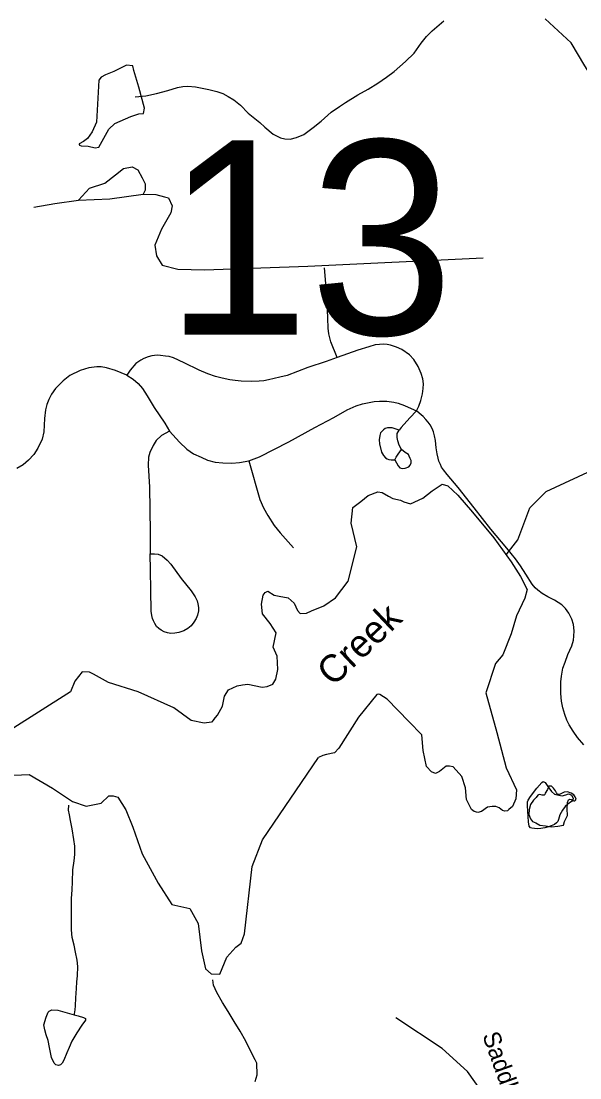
# Model space of a CAD drawing. Extents: x 2126262 to 2293712, y 749403 to 919119.
# Drawn here: x 2162936 to 2166002, y 838902 to 844700 of the extents above; entities that cross this region are included whole.
import ezdxf

# ---------------------------------------------------------------- set-up
doc = ezdxf.new("R2010")
doc.units = 0
for name, color, linetype in [('Exist Hydrographic Creek Single Shore', 7, 'Continuous'), ('Exist Hydrographic Creek Single Shore Label', 7, 'Continuous'), ('Exist Hydrographic Misc Water Feature', 7, 'Continuous'), ('Exist Hydrographic Pond Over 1500 Sq Ft', 7, 'Continuous'), ('Exist Hydrographic Pond Under 1500 Sq Ft', 7, 'Continuous'), ('Exist Road Non-System Type 51', 7, 'Continuous'), ('Exist Road Non-System Type 51 Label', 7, 'Continuous'), ('Exist Road Secondary Structure Standard Bridge Number Label', 7, 'Continuous')]:
    doc.layers.add(name, color=color, linetype=linetype)

msp = doc.modelspace()

# ---------------------------------------------------------------- linework, layer by layer
at = {"layer": 'Exist Hydrographic Creek Single Shore'}
for points in [[(2167893.3, 843317.4), (2167876.5, 843383.4), (2167750.4, 843481.1), (2167468.5, 843437.8), (2166934.5, 843478.4), (2166767.4, 843550.7), (2166574.4, 843725.2), (2166256.4, 844099.3), (2166029.4, 844455), (2165953.3, 844581.2), (2165811.4, 844712.1)], [(2165597.2, 841772.1), (2165660.5, 841854.5), (2165726.4, 842030.2), (2165817.4, 842120.2), (2166324.5, 842355.8), (2166515.4, 842515.9), (2166906.4, 842570.1), (2167280.4, 842697), (2167438.5, 842821.6), (2167611.4, 843073.9), (2167852.5, 843233), (2167893.3, 843317.4)], [(2163226.9, 839247.6), (2163228.7, 839253.6), (2163232.8, 839275.6), (2163234.5, 839297.6), (2163236.3, 839341.6), (2163240, 839391.6), (2163241.9, 839429.6), (2163245.6, 839461.6), (2163247.4, 839513.6), (2163243.1, 839547.6), (2163234.9, 839591.5), (2163226.9, 839629.5), (2163216.6, 839671.4), (2163212.3, 839713.3), (2163212.1, 839749.4), (2163211.7, 839781.4), (2163211.5, 839827.3), (2163211.3, 839885.3), (2163215, 839933.3), (2163216.8, 839977.3), (2163220.3, 840043.3), (2163226.1, 840093.4), (2163229.8, 840127.3), (2163229.6, 840173.3), (2163225.7, 840209.3), (2163215, 840269.2), (2163206.8, 840313.2), (2163200.8, 840345.1), (2163196.5, 840371.1), (2163197.8, 840398.8)], [(2164230, 838983.3), (2164220, 839001.3), (2164199.9, 839039.1), (2164169.3, 839102.9), (2164137.1, 839158.7), (2164104.7, 839210.5), (2164072.5, 839266.3), (2164040.3, 839316.1), (2164010, 839369.9), (2163991.7, 839409.8), (2163987.2, 839439.5)], [(2164220.6, 838881.2), (2164230.6, 838919.3), (2164230, 838983.3)]]:
    msp.add_lwpolyline(points, dxfattribs=at)
at = {"layer": 'Exist Hydrographic Misc Water Feature'}
for points in [[(2163562.4, 844284.2), (2163620.4, 844290.5), (2163678.2, 844302.8), (2163740.1, 844319.2), (2163794.1, 844335.5), (2163822.2, 844341.6), (2163850, 844343.8), (2163892.1, 844340), (2163920, 844334.1), (2163966.1, 844324.4), (2164010, 844314.7), (2164042, 844302.8), (2164072.3, 844287), (2164102.3, 844269.2), (2164138.6, 844239.4), (2164180.8, 844195.6), (2164218.7, 844165.9), (2164245, 844144), (2164273.1, 844118.2), (2164319.4, 844080.4), (2164359.6, 844060.7), (2164383.6, 844054.9), (2164411.5, 844053), (2164447.6, 844061.2), (2164487.3, 844077.4), (2164539, 844115.7), (2164582.9, 844152), (2164636.6, 844200.2), (2164682.4, 844232.5), (2164716.4, 844254.6), (2164784.1, 844295), (2164839.8, 844327.3), (2164893.6, 844359.7), (2164941.5, 844391.9), (2164983.4, 844424.2), (2165044.9, 844478.5), (2165092.7, 844524.7), (2165130.4, 844578.9), (2165160.1, 844615.1), (2165180, 844635.2), (2165192.1, 844647.2), (2165255.5, 844701.6)], [(2165713.6, 840413.2), (2165713.6, 840417.2), (2165717.7, 840425.3), (2165731.6, 840445.4), (2165765, 840491.6), (2165793.1, 840521.7), (2165801.1, 840527.8), (2165811.2, 840521.8), (2165823.1, 840505.9), (2165845.4, 840474), (2165863.2, 840458.1), (2165887.2, 840452.3), (2165905.3, 840450.3), (2165925.4, 840454.5), (2165939.3, 840460.5), (2165945.3, 840458.6), (2165955.3, 840452.7), (2165965.4, 840436.7), (2165963.5, 840426.7), (2165955.5, 840418.6), (2165935.6, 840404.5), (2165921.9, 840390.4), (2165905.9, 840370.4), (2165892.2, 840344.3), (2165884.2, 840320.3), (2165880.1, 840308.3), (2165874.3, 840302.2), (2165862.2, 840292.2), (2165844.4, 840284.1), (2165830.2, 840280), (2165810.3, 840273.9), (2165788.4, 840269.8), (2165766.5, 840267.7), (2165738.4, 840271.4), (2165730.4, 840273.4), (2165724.2, 840283.4), (2165720.3, 840307.3), (2165713.8, 840395.2), (2165713.6, 840413.2)]]:
    msp.add_lwpolyline(points, dxfattribs=at)
at = {"layer": 'Exist Hydrographic Pond Over 1500 Sq Ft'}
for points in [[(2163993.4, 840868.6), (2164014.1, 840891.8), (2164040.7, 840940.7), (2164051.8, 840995.8), (2164073.8, 841031.7), (2164120.9, 841052.1), (2164151, 841059.4), (2164180.5, 841061.7), (2164258.4, 841045.5), (2164286.7, 841049.2), (2164316.2, 841062), (2164332.7, 841089), (2164343.8, 841141.9), (2164341, 841216.4), (2164319, 841266), (2164335.5, 841343.2), (2164302.4, 841395.5), (2164261.1, 841447.9), (2164255.6, 841500.3), (2164263.9, 841549.9), (2164274.8, 841564.7), (2164288.7, 841572), (2164324.3, 841550.1), (2164352, 841544.4), (2164401.6, 841536.1), (2164434.7, 841505.8), (2164452, 841466.7), (2164467.7, 841450.7), (2164502.1, 841452.1), (2164528.3, 841464.5), (2164597.2, 841492), (2164660.6, 841536.1), (2164729.4, 841627.1), (2164777.5, 841816.1), (2164746.4, 841945), (2164755.7, 842031.4), (2164800, 842064), (2164839.7, 842096.7), (2164893.3, 842117.7), (2164916.6, 842114.7), (2164951.6, 842094.4), (2164975.2, 842081.3), (2165016.9, 842071), (2165036.2, 842062.5), (2165072.9, 842052.4), (2165140.5, 842082.7), (2165191.8, 842122.4), (2165245.4, 842159.7), (2165278.1, 842150.4), (2165331.7, 842099), (2165413.3, 842005.7), (2165529.9, 841865.7), (2165625.5, 841732.7), (2165676.8, 841653.4), (2165711.8, 841581), (2165700.2, 841534.3), (2165653.5, 841436.3), (2165623.9, 841338.3), (2165578.9, 841224), (2165537.9, 841175.3), (2165486.1, 841015.5), (2165546.9, 840797.1), (2165596.4, 840603.5), (2165654.9, 840481.9), (2165649.5, 840433), (2165632.4, 840391.8), (2165612.7, 840374.8), (2165605.4, 840366.8), (2165589.6, 840364.8), (2165577, 840369.8), (2165559.2, 840384.1), (2165540.1, 840391.8), (2165519.7, 840391.6), (2165495.1, 840387.3), (2165462.2, 840364.1), (2165441.1, 840358.1), (2165422.5, 840364.1), (2165407.4, 840373.8), (2165380.4, 840430.1), (2165373.6, 840493.1), (2165353.4, 840556.2), (2165306.1, 840608), (2165287.1, 840612.9), (2165267.9, 840612.5), (2165231.2, 840583.1), (2165209.4, 840571.9), (2165187.7, 840581.7), (2165159.9, 840610.2), (2165141.9, 840698), (2165135.1, 840783.6), (2165063.1, 840857.9), (2164943.9, 840979.5), (2164903.7, 841005.1), (2164894.6, 841007.3), (2164887, 841005.1), (2164786.4, 840880.4), (2164679, 840710.5), (2164655.9, 840684.5), (2164611, 840677), (2164591.8, 840671), (2164568.1, 840659.8)], [(2163993.4, 840868.6), (2163980, 840854.3), (2163940.9, 840847.6), (2163868.2, 840862.8), (2163774.2, 840932.3), (2163577.1, 841019.3), (2163414.9, 841071.5), (2163333.7, 841117.9), (2163310.9, 841128.6), (2163270, 841129.5), (2163229.7, 841077.8), (2163206.2, 841019.3), (2162875.9, 840810.6)], [(2162852.7, 840561.2), (2162980.2, 840567), (2163107.7, 840491.6), (2163218.4, 840418.8), (2163293.2, 840393.1), (2163375.8, 840408.5), (2163416.9, 840449), (2163440, 840450.3), (2163467, 840441.3), (2163510.7, 840371.9), (2163548.2, 840277.1), (2163600.3, 840132.1), (2163687.2, 839969.7), (2163762.6, 839853.8), (2163861.1, 839830.6), (2163907.5, 839749.4), (2163924.8, 839598.6), (2163948, 839500), (2163978.4, 839473.1), (2164026.2, 839471.8), (2164063.8, 839563.6), (2164114.7, 839618.4), (2164142.8, 839641.4), (2164161.2, 839692.4), (2164203, 840062.5), (2164261, 840207.5), (2164568.1, 840659.8)]]:
    msp.add_lwpolyline(points, dxfattribs=at)
at = {"layer": 'Exist Hydrographic Pond Under 1500 Sq Ft'}
for points in [[(2163581.2, 844338.5), (2163564.6, 844392), (2163554.4, 844430.1), (2163549.4, 844455.5), (2163513.8, 844458), (2163444.8, 844423), (2163399.6, 844404.7), (2163374.2, 844392), (2163361.5, 844376.7), (2163349.6, 844145.8), (2163326, 844092.2), (2163300.6, 844056.7), (2163277.8, 844038.9), (2163254.8, 844026.6), (2163254, 844024.4), (2163255.5, 844020.5), (2163265.1, 844016), (2163303.1, 844013.5), (2163341.2, 844005.9), (2163361.5, 844008.4), (2163417.4, 844107.5), (2163450.4, 844138), (2163537.9, 844176.1), (2163582.4, 844191.3), (2163607.8, 844193.8), (2163612.8, 844221.8), (2163581.2, 844338.5)], [(2165893.5, 840459.4), (2165889, 840456.1), (2165883.8, 840456.3), (2165878.4, 840459), (2165873.9, 840465.3), (2165868.7, 840477.4), (2165856.2, 840490.9), (2165845.5, 840501.6), (2165837.8, 840502.8), (2165832, 840501.6), (2165823.3, 840484.2), (2165810.8, 840463.9), (2165809.8, 840457.2), (2165805.9, 840453.2), (2165795.4, 840453.1), (2165781.8, 840456.1), (2165775.6, 840455.5), (2165770.2, 840453.2), (2165761.5, 840439.9), (2165747, 840425.2), (2165730.5, 840401), (2165723.8, 840373.9), (2165721.8, 840346.9), (2165730.5, 840322.7), (2165742.1, 840309.1), (2165759.4, 840301.4), (2165782.7, 840287.9), (2165813.7, 840285), (2165845.5, 840279.2), (2165881.3, 840282.1), (2165911.3, 840288.8), (2165917.3, 840307.9), (2165933.5, 840341), (2165931.6, 840377.8), (2165934.5, 840412.6), (2165938.7, 840426.6), (2165944.1, 840431), (2165953.6, 840430.2), (2165968.4, 840421.8), (2165974.1, 840421.3), (2165978.5, 840424.9), (2165980.8, 840431), (2165976, 840444.5), (2165968.3, 840455.2), (2165953.8, 840464.8), (2165934.5, 840470.6), (2165916.1, 840468.7), (2165893.5, 840459.4)], [(2163226.9, 839247.6), (2163248.8, 839241.7), (2163278.8, 839233.9), (2163289, 839227.9), (2163289, 839217.9), (2163269.1, 839191.8), (2163241.2, 839149.7), (2163213.6, 839103.6), (2163199.8, 839069.4), (2163186.1, 839039.3), (2163170.3, 838999.3), (2163160.2, 838983.3), (2163152.3, 838973.2), (2163140.6, 838969.2), (2163126.6, 838973.1), (2163116.4, 838983), (2163102.2, 839012.9), (2163091.8, 839068.9), (2163083.8, 839106.8), (2163073.5, 839138.7), (2163065.3, 839164.7), (2163061.2, 839192.6), (2163073.1, 839234.7), (2163084.8, 839262.7), (2163088.9, 839268.8), (2163104.9, 839274.8), (2163136.9, 839273.1), (2163200.8, 839255.4), (2163226.9, 839247.6)]]:
    msp.add_lwpolyline(points, dxfattribs=at)
at = {"layer": 'Exist Road Non-System Type 51'}
for points in [[(2163249.8, 843718.3), (2163311.8, 843783.3), (2163395.5, 843811.2), (2163452.7, 843857.2), (2163497.4, 843892.1), (2163545.9, 843900.3), (2163576.5, 843884.9), (2163600.3, 843840.3), (2163617, 843806.8), (2163615.6, 843773.3), (2163604.8, 843751.2)], [(2163005.7, 843679.3), (2163121.5, 843698.8), (2163249.8, 843718.3)], [(2163249.8, 843718.3), (2163422, 843726), (2163604.8, 843751.2)], [(2163604.8, 843751.2), (2163675.6, 843748.1), (2163721.6, 843737), (2163745.3, 843730), (2163764.8, 843686.7), (2163756.5, 843649), (2163705.6, 843559), (2163669.3, 843471), (2163677.7, 843412.4), (2163709.8, 843360.7), (2163794.8, 843338.4), (2163942.7, 843335.6), (2164508.3, 843355.8), (2165471.4, 843401.2)], [(2164669.5, 842854.4), (2164635.8, 842940.2), (2164625, 842984.2), (2164619.9, 843015.5), (2164617.9, 843070.4), (2164614.7, 843161.7), (2164609.6, 843238.2), (2164600.4, 843347.4)], [(2165105, 842562.4), (2165117.8, 842587.6), (2165128.6, 842619.5), (2165138.2, 842654.6), (2165142.4, 842684.9), (2165143.2, 842710.5), (2165139.6, 842737.9), (2165130.7, 842766.9), (2165115.1, 842804.3), (2165091, 842843.2), (2165066.7, 842868.4), (2165024.3, 842898.4), (2164995.6, 842911.8), (2164962.1, 842922.3), (2164943.4, 842925.2), (2164922.7, 842927.1), (2164902.2, 842925.5), (2164878.3, 842923.6), (2164843.5, 842914), (2164783.9, 842895.5), (2164669.5, 842854.4)], [(2164669.5, 842854.4), (2164609.6, 842833), (2164509.8, 842798.9), (2164396, 842756.7), (2164355.8, 842747.2), (2164292.8, 842732.8), (2164267.3, 842727.4), (2164241.7, 842724.2), (2164199.6, 842723.2), (2164143, 842725.1), (2164110.4, 842727.7), (2164081.4, 842732.2), (2164038.6, 842741.7), (2164002.1, 842750), (2163960.6, 842765), (2163911.8, 842785.1), (2163830.6, 842825.7), (2163771.2, 842852.1), (2163747.6, 842859.2), (2163728.8, 842861.7), (2163700.6, 842865.5), (2163682.4, 842866.5), (2163653.3, 842864), (2163633.2, 842857.9), (2163609.6, 842849.3), (2163592.1, 842839.7), (2163565.3, 842820.9), (2163533.2, 842785.5), (2163515.6, 842757.4)], [(2163515.6, 842757.4), (2163453.9, 842783.9), (2163404.8, 842798.5), (2163374.8, 842803), (2163351.8, 842803), (2163307.8, 842797.9), (2163259.9, 842782.6), (2163202.5, 842755.8), (2163166.1, 842726.4), (2163124.3, 842684.3), (2163101.9, 842653.7), (2163087.9, 842623.7), (2163077.1, 842596.9), (2163068.8, 842566.9), (2163064.3, 842519.7), (2163061.1, 842447.5), (2163050.9, 842406.1), (2163028.2, 842356.9), (2163005.9, 842321.8), (2162975.9, 842291.2), (2162946.6, 842265), (2162911.5, 842245.9)], [(2163515.6, 842757.4), (2163549.8, 842736.3), (2163578.2, 842712.1), (2163602.4, 842683.7), (2163627.5, 842644.7), (2163666.1, 842580.6), (2163724, 842494.8), (2163749.1, 842450.4)], [(2164185.3, 842286.7), (2164244.3, 842309.7), (2164405.1, 842392.7), (2164547.4, 842469.9), (2164652.1, 842526), (2164725.5, 842567.5), (2164773.3, 842588.6), (2164809.7, 842600.7), (2164845.4, 842608.4), (2164872.9, 842612.8), (2164902.9, 842615.4), (2164942.8, 842614.7), (2164980.4, 842609.6), (2165005.3, 842603.9), (2165038.5, 842591.8), (2165076.1, 842574.5), (2165105, 842562.4)], [(2165105, 842562.4), (2165069.4, 842523.5), (2165020.9, 842470.8), (2165010.4, 842455.8)], [(2166022.6, 840728.6), (2165989.1, 840768.8), (2165964.5, 840804.6), (2165943.9, 840839.3), (2165930.5, 840864.9), (2165919, 840895.5), (2165908.5, 840932.5), (2165901.6, 840968.6), (2165897.5, 841011.6), (2165897.5, 841054.4), (2165897.6, 841074.8), (2165901.2, 841106.4), (2165909.1, 841149.5), (2165920.5, 841183.6), (2165936.4, 841225.8), (2165958.1, 841272.3), (2165967.2, 841303.3), (2165968.5, 841325.3), (2165970.1, 841354.3), (2165965.9, 841389.4), (2165957.2, 841419.1), (2165940.6, 841452.6), (2165923, 841477.2), (2165903.2, 841497.3), (2165862.4, 841523.5), (2165826.2, 841541.6), (2165794.9, 841559.2), (2165771.9, 841577.7), (2165756.3, 841591.1), (2165740.3, 841611.2), (2165704.4, 841666.4), (2165675.7, 841712), (2165649.2, 841749.1), (2165601.2, 841809), (2165513.6, 841913.1), (2165422.5, 842029.9), (2165333.3, 842141.2), (2165272.9, 842213.3), (2165253.1, 842238.2), (2165243.2, 842252.9), (2165236.5, 842267.9), (2165228.5, 842285.4), (2165224, 842302), (2165217.8, 842326.3), (2165213.7, 842359.5), (2165209.2, 842400), (2165204.1, 842425.5), (2165199.2, 842446.9), (2165191.8, 842464.1), (2165179.7, 842485.2), (2165170.1, 842499.2), (2165157, 842515.2), (2165142, 842531.1), (2165120.2, 842548.7), (2165105, 842562.4)], [(2163749.1, 842450.4), (2163706.9, 842426.2), (2163677.3, 842399.7), (2163660.7, 842372.6), (2163641.7, 842332.7), (2163634, 842308.4), (2163633.1, 842264.4), (2163639.6, 842142.8), (2163642.6, 842020.6), (2163643.8, 841893.6), (2163644.4, 841776.5)], [(2163749.1, 842450.4), (2163804.7, 842389.6), (2163845.1, 842351.2), (2163882.1, 842326.9), (2163924.2, 842307.1), (2163959.3, 842291.8), (2164000.2, 842281), (2164041.7, 842275.9), (2164091.4, 842274), (2164133.6, 842277.8), (2164185.3, 842286.7)], [(2165010.4, 842455.8), (2164971.3, 842468), (2164946.8, 842468.6), (2164932.7, 842464.5), (2164923.8, 842458.1), (2164907.5, 842441.5), (2164904, 842427.4), (2164901.1, 842402.6), (2164902.7, 842380.9), (2164912.8, 842335.5), (2164923.9, 842317), (2164935.4, 842304.3), (2164944.4, 842297.9), (2164954.3, 842294.4), (2164966.1, 842293.7), (2164987.1, 842293.4)], [(2165022.2, 842350.5), (2165010.3, 842372.9), (2165002.6, 842396.5), (2164998.9, 842415), (2164998.3, 842426.5), (2164999.2, 842437.6), (2165010.4, 842455.8)], [(2164987.1, 842293.4), (2164994.1, 842306.8), (2165004.7, 842325), (2165022.2, 842350.5)], [(2164987.1, 842293.4), (2165004.5, 842259.9), (2165014.7, 842248.4), (2165028.8, 842245.6), (2165043.8, 842247.2), (2165062.9, 842254.2), (2165069.9, 842264.7), (2165076, 842277.1), (2165075.3, 842290.2), (2165071.2, 842300.8), (2165064.8, 842313.8), (2165060.7, 842322.8), (2165042.2, 842333.6), (2165022.2, 842350.5)], [(2164185.3, 842286.7), (2164245.6, 842076.1), (2164265, 842030.2), (2164289.9, 841986.8), (2164325, 841931.9), (2164356.3, 841891.7), (2164430.6, 841810)], [(2165938.3, 838054.2), (2165822.5, 838151.9), (2165715.1, 838266.4), (2165654.4, 838363.5), (2165584.6, 838552), (2165498.2, 838760.8), (2165456.4, 838836.2), (2165385.2, 838936.7), (2165246.4, 839063.1), (2164992.5, 839232)]]:
    msp.add_lwpolyline(points, dxfattribs=at)
msp.add_lwpolyline([(2163644.4, 841776.5), (2163668.3, 841777.1), (2163686.8, 841774.6), (2163709.5, 841766), (2163737.9, 841743), (2163757.7, 841721.3), (2163814.3, 841641.8), (2163869.5, 841573.9), (2163890.6, 841540.7), (2163901.1, 841518.7), (2163905.9, 841503), (2163909.1, 841483.6), (2163908.8, 841464.1), (2163903.7, 841440.5), (2163896, 841422.9), (2163883.6, 841402.5), (2163869.5, 841382.4), (2163850.1, 841368.4), (2163828.4, 841354.3), (2163801.9, 841344.8), (2163779.9, 841341.3), (2163757.8, 841340.6), (2163738.7, 841343.8), (2163720.5, 841349.2), (2163704.1, 841358.5), (2163691, 841366.8), (2163677.9, 841379.2), (2163669.6, 841394.2), (2163661.9, 841408.9), (2163656.5, 841422.3), (2163652.1, 841438.3), (2163649.8, 841463.5), (2163648.1, 841578), (2163646.3, 841686.8)], close=True, dxfattribs=at)

# ---------------------------------------------------------------- texts
at = {"layer": 'Exist Hydrographic Creek Single Shore Label'}
msp.add_text('Creek', height=150, rotation=43.43499, dxfattribs=at).set_placement((2164646.6, 841044.3))
at = {"layer": 'Exist Road Non-System Type 51 Label'}
msp.add_text('Saddleview', height=95, rotation=289.83761, dxfattribs=at).set_placement((2165465.1, 839135.5))
at = {"layer": 'Exist Road Secondary Structure Standard Bridge Number Label'}
msp.add_text('13', height=1066.27, dxfattribs=at).set_placement((2163724.7, 842980.2))

doc.saveas('drawing.dxf')
